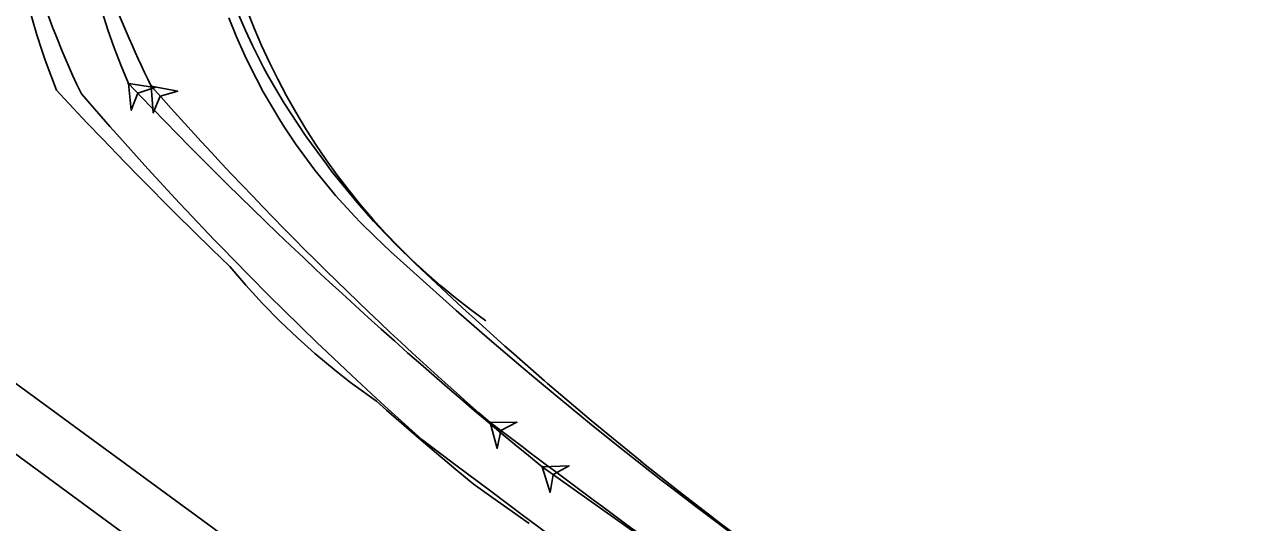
# Model space of a CAD drawing. Extents: x 973688 to 979179, y 703586 to 707602.
# Drawn here: x 978008.3 to 978098.7, y 704344.1 to 704381.1 of the extents above; entities that cross this region are included whole.
import ezdxf

# ---------------------------------------------------------------- set-up
doc = ezdxf.new("R2010")
doc.units = 0
for name, color, linetype in [('0-NPLT', 7, 'Continuous'), ('NB Left', 7, 'Continuous'), ('NB Right', 7, 'Continuous'), ('SB Left', 7, 'Continuous')]:
    doc.layers.add(name, color=color, linetype=linetype)

msp = doc.modelspace()

# ---------------------------------------------------------------- linework, layer by layer
at = {"layer": '0-NPLT'}
msp.add_arc((978071.646, 704399.795), 50, 131.15532, 234.48694, dxfattribs=at)
at = {"layer": 'NB Left'}
msp.add_line((978039.485, 704325.851), (977941.886, 704397.375), dxfattribs=at)
msp.add_lwpolyline([(978007.363, 704354.66), (978010.051, 704352.69), (978012.74, 704350.72), (978015.429, 704348.749), (978018.117, 704346.779), (978020.806, 704344.809), (978023.495, 704342.838)], dxfattribs=at)
at = {"layer": 'NB Right'}
msp.add_line((978155.389, 704271.361), (978046.776, 704348.262), dxfattribs=at)
for points in [[(978048.364, 704342.406), (978045.658, 704344.42), (978045.388, 704344.621), (978042.958, 704346.439), (978040.26, 704348.466), (978037.831, 704350.298), (978037.576, 704350.518), (978035.072, 704352.777), (978034.079, 704353.69), (978032.593, 704355.071), (978030.357, 704357.188), (978030.108, 704357.427), (978027.549, 704359.917), (978026.514, 704360.942), (978024.968, 704362.495), (978022.912, 704364.6), (978022.398, 704365.133), (978020.339, 704367.297), (978019.824, 704367.847), (978017.755, 704370.083), (978017.236, 704370.652), (978015.151, 704372.97), (978014.627, 704373.56), (978012.519, 704375.974), (978012.178, 704376.667), (978011.859, 704377.37), (978011.094, 704379.143), (978010.657, 704380.217), (978010.375, 704380.937), (978009.702, 704382.754)], [(978045.808, 704344.046), (978043.043, 704346.004), (978041.659, 704346.984), (978040.352, 704348.059), (978038.285, 704349.806), (978037.771, 704350.246), (978035.212, 704352.459), (978034.448, 704353.128), (978032.798, 704354.327), (978032.527, 704354.532), (978031.456, 704355.369), (978029.879, 704356.683), (978028.587, 704357.837), (978027.28, 704359.083), (978025.99, 704360.397), (978024.748, 704361.751), (978023.553, 704363.143), (978022.223, 704364.429), (978019.551, 704367.056), (978016.841, 704369.781), (978015.743, 704370.904), (978014.075, 704372.629), (978012.949, 704373.808), (978011.236, 704375.625), (978010.664, 704376.247), (978009.833, 704378.474), (978009.575, 704379.224), (978009.208, 704380.354), (978008.652, 704382.242)], [(978023.475, 704381.628), (978024.048, 704380.222), (978024.668, 704378.837), (978025.062, 704378.015), (978026.045, 704376.131), (978027.275, 704374.039), (978027.6, 704373.527), (978028.441, 704372.267), (978029.323, 704371.036), (978029.873, 704370.312), (978031.212, 704368.663), (978031.41, 704368.433), (978032.841, 704366.854), (978033.264, 704366.414), (978034.349, 704365.339), (978035.513, 704364.257), (978036.711, 704363.165), (978037.927, 704362.068), (978039.647, 704360.536), (978040.388, 704359.882), (978042.871, 704357.721), (978045.376, 704355.585), (978046.132, 704354.95), (978047.903, 704353.475), (978049.429, 704352.221), (978050.45, 704351.39), (978053.019, 704349.332), (978055.607, 704347.301), (978056.386, 704346.698), (978058.211, 704345.3), (978059.783, 704344.111), (978060.836, 704343.324)], [(978024.233, 704381.815), (978024.717, 704380.69), (978025.232, 704379.579), (978025.779, 704378.482), (978026.064, 704377.94), (978026.356, 704377.401), (978026.964, 704376.335), (978027.603, 704375.287), (978029.116, 704372.98), (978029.29, 704372.728), (978030.73, 704370.747), (978031.101, 704370.261), (978032.441, 704368.591), (978033.033, 704367.891), (978034.248, 704366.515), (978035.081, 704365.619), (978035.941, 704364.732), (978037.31, 704363.393), (978037.776, 704362.951), (978039.663, 704361.178), (978040.858, 704360.073), (978042.061, 704358.975), (978044, 704357.234), (978044.488, 704356.801), (978046.94, 704354.657), (978047.187, 704354.444), (978049.419, 704352.543), (978050.418, 704351.706), (978051.923, 704350.461), (978053.941, 704348.82), (978054.448, 704348.413), (978056.999, 704346.395), (978059.582, 704344.402), (978059.843, 704344.204), (978062.202, 704342.433)], [(978016.014, 704376.751), (978016.225, 704374.762), (978016.703, 704376.026), (978017.989, 704376.44), (978016.014, 704376.751)], [(978017.715, 704376.553), (978017.854, 704374.558), (978018.378, 704375.804), (978019.679, 704376.171), (978017.715, 704376.553)], [(978042.903, 704351.55), (978043.438, 704349.624), (978043.702, 704350.949), (978044.903, 704351.569), (978042.903, 704351.55)], [(978046.776, 704348.262), (978047.367, 704346.351), (978047.592, 704347.684), (978048.774, 704348.338), (978046.776, 704348.262)]]:
    msp.add_lwpolyline(points, dxfattribs=at)
for points in [[(978016.014, 704376.751), (978016.225, 704374.762), (978016.703, 704376.026), (978017.989, 704376.44)], [(978017.715, 704376.553), (978017.854, 704374.558), (978018.378, 704375.804), (978019.679, 704376.171)], [(978042.903, 704351.55), (978043.438, 704349.624), (978043.702, 704350.949), (978044.903, 704351.569)], [(978046.776, 704348.262), (978047.367, 704346.351), (978047.592, 704347.684), (978048.774, 704348.338)]]:
    msp.add_lwpolyline(points, close=True, dxfattribs=at)
for centre in [(978016.014, 704376.751), (978016.014, 704376.751), (978017.715, 704376.553), (978017.715, 704376.553), (978042.903, 704351.55), (978042.903, 704351.55), (978046.776, 704348.262), (978046.776, 704348.262)]:
    msp.add_circle(centre, 0.0417, dxfattribs=at)
for centre, radius, start, end in [((978065.388, 704397.946), 53.731, 155.20244, 203.23241), ((978078.84, 704407.322), 68.431, 191.74866, 206.71967), ((978253.976, 704602.845), 328.244, 223.53497, 230.85856), ((978219.62, 704554.758), 269.3, 221.43226, 228.98851), ((978976.317, 705591.808), 1552.257, 233.034975, 233.917416)]:
    msp.add_arc(centre, radius, start, end, dxfattribs=at)
at = {"layer": 'SB Left'}
msp.add_arc((977872.77, 704190.972), 196.743, 43.9988, 55.60052, dxfattribs=at)

doc.saveas('drawing.dxf')
